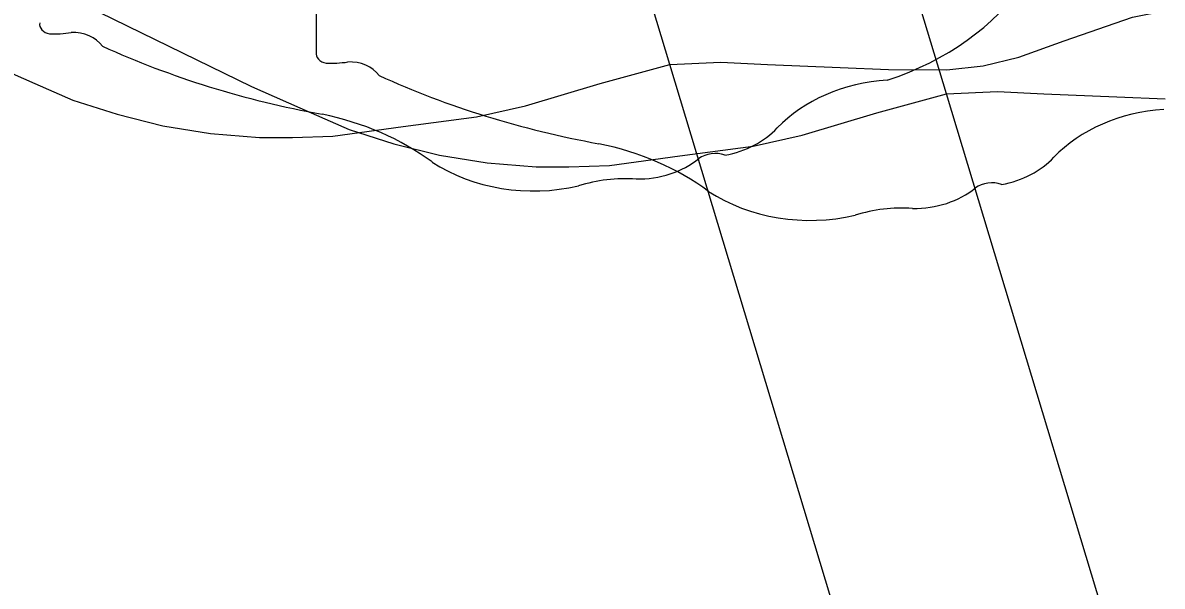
# Model space of a CAD drawing. Extents: x -38.2 to 41.9, y -4 to 24.9.
# Drawn here: x 4.6002 to 4.9565, y 15.1143 to 15.2906 of the extents above; entities that cross this region are included whole.
import ezdxf

# ---------------------------------------------------------------- set-up
doc = ezdxf.new("R2010")
doc.units = 0
for name, color, linetype in [('GM_X_City_Street', 7, 'Continuous'), ('GM_X_Interchange_Ramps', 7, 'Continuous'), ('GM_X_Interstate_Location', 7, 'Continuous'), ('GM_X_Interstate_Route', 7, 'Continuous'), ('GM_X_State_Route', 7, 'Continuous'), ('GM_X_State_Shield', 7, 'Continuous')]:
    doc.layers.add(name, color=color, linetype=linetype)

msp = doc.modelspace()

# ---------------------------------------------------------------- linework, layer by layer
at = {"layer": 'GM_X_City_Street'}
for points in [[(4.80256, 15.27751), (4.81846, 15.27827), (4.83305, 15.27751), (4.85577, 15.27656), (4.87093, 15.27599), (4.8891, 15.2758), (4.90047, 15.27713), (4.91164, 15.27978), (4.92584, 15.28489), (4.94724, 15.29228), (4.95823, 15.29455)], [(4.58525, 15.27984), (4.60397, 15.27158), (4.61585, 15.26635), (4.62975, 15.26192), (4.64404, 15.25829), (4.65894, 15.25588), (4.67425, 15.25467), (4.68452, 15.25467), (4.6972, 15.25507), (4.71915, 15.25809), (4.74211, 15.26111), (4.75741, 15.26454), (4.78077, 15.27158), (4.80256, 15.27751)]]:
    msp.add_lwpolyline(points, dxfattribs=at)
at = {"layer": 'GM_X_Interchange_Ramps'}
msp.add_lwpolyline([(4.95601, 15.04616), (4.88903, 15.26832), (4.84959, 15.39878)], dxfattribs=at)
at = {"layer": 'GM_X_Interstate_Location'}
for points in [[(4.58896, 15.31012), (4.61131, 15.30025), (4.67172, 15.27065), (4.69045, 15.2624), (4.70233, 15.25716), (4.71622, 15.25273), (4.73052, 15.24911), (4.74542, 15.24669), (4.76073, 15.24548), (4.771, 15.24548), (4.78368, 15.24588), (4.80563, 15.2489), (4.82858, 15.25192), (4.84389, 15.25535), (4.86725, 15.2624), (4.88903, 15.26832)], [(4.88903, 15.26832), (4.90494, 15.26908), (4.91952, 15.26832), (4.94225, 15.26737), (4.9574, 15.26681)]]:
    msp.add_lwpolyline(points, dxfattribs=at)
at = {"layer": 'GM_X_Interstate_Route'}
msp.add_line((4.69201, 15.48149), (4.69201, 15.28137), dxfattribs=at)
for centre, major_axis, start_param, end_param in [((4.69582, 15.28094), (0.00385, 0), 3.00124, 4.508301), ((4.69641, 15.30141), (0.0294, 0), 4.665946, 4.897461), ((4.70242, 15.26983), (0.0106, 0), 0.519207, 1.627899), ((4.83625, 15.44963), (0.2524, 0), 4.195997, 4.488961), ((4.96063, 15.22519), (0.04788, 0), 1.647645, 2.488434), ((4.761, 15.19147), (0.07897, 0), 0.823519, 1.323587), ((4.89997, 15.26198), (0.02824, 0), 4.937069, 5.64225), ((4.90318, 15.23447), (0.00752, 0), 1.147584, 2.315152), ((4.84641, 15.26883), (0.05011, 0), 4.026481, 4.996735), ((4.87902, 15.25385), (0.0267, 0), 4.691044, 5.507374), ((4.87536, 15.19965), (0.04118, 0), 1.495662, 1.94098)]:
    msp.add_ellipse(centre, major_axis=major_axis, ratio=0.8, start_param=start_param, end_param=end_param, dxfattribs=at)
at = {"layer": 'GM_X_State_Route'}
msp.add_lwpolyline([(4.86953, 15.05535), (4.80256, 15.27751), (4.76311, 15.40797)], dxfattribs=at)
at = {"layer": 'GM_X_State_Shield'}
for centre, major_axis, start_param, end_param in [((4.8373, 15.33727), (0.08742, 0), 5.101752, 6.440018), ((4.60935, 15.29012), (0.00385, 0), 3.00124, 4.508301), ((4.60993, 15.3106), (0.0294, 0), 4.665946, 4.897461), ((4.61594, 15.27902), (0.0106, 0), 0.519207, 1.627899), ((4.74977, 15.45882), (0.2524, 0), 4.195997, 4.488961), ((4.87416, 15.23438), (0.04788, 0), 1.647645, 2.488434), ((4.67452, 15.20066), (0.07897, 0), 0.823519, 1.323587), ((4.81349, 15.27117), (0.02824, 0), 4.937069, 5.64225), ((4.79255, 15.26304), (0.0267, 0), 4.691044, 5.507374), ((4.8167, 15.24366), (0.00752, 0), 1.147584, 2.315152), ((4.75993, 15.27802), (0.05011, 0), 4.026481, 4.996735), ((4.78889, 15.20883), (0.04118, 0), 1.495662, 1.94098)]:
    msp.add_ellipse(centre, major_axis=major_axis, ratio=0.8, start_param=start_param, end_param=end_param, dxfattribs=at)

doc.saveas('drawing.dxf')
